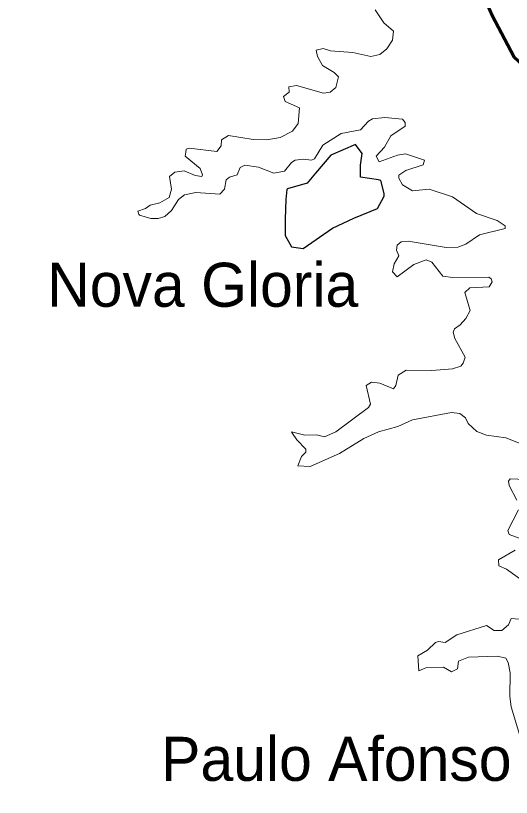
# Model space of a CAD drawing. Extents: x -1643653 to 4543381, y 1624270 to 13878484.
# Drawn here: x 578068 to 583694, y 8960281 to 8969158 of the extents above; entities that cross this region are included whole.
import ezdxf
from ezdxf.enums import TextEntityAlignment as Align

# ---------------------------------------------------------------- set-up
doc = ezdxf.new("R2010")
doc.units = 0
doc.header["$LTSCALE"] = 200
doc.linetypes.add('LONG_DASH_SHORT_DASH', pattern=[9.9, 6, -1.2, 1.5, -1.2])
for name, color, linetype, lineweight in [('21', 7, 'Continuous', 25), ('25', 7, 'Continuous', 13), ('60', 7, 'Continuous', 13), ('7', 7, 'LONG_DASH_SHORT_DASH', 60)]:
    doc.layers.add(name, color=color, linetype=linetype, lineweight=lineweight)
doc.layers.add('41', color=7, linetype='Continuous')

msp = doc.modelspace()

# ---------------------------------------------------------------- linework, layer by layer
at = {"layer": '21'}
msp.add_lwpolyline([(581144.7, 8967182.6), (581135.4, 8967071.1), (581126.2, 8966848.2), (581126.2, 8966662.4), (581200.4, 8966532.3), (581330.4, 8966513.8), (581664.7, 8966746), (581906.1, 8966857.5), (582175.4, 8966968.9), (582249.7, 8967108.2), (582249.7, 8967136.1), (582212.6, 8967284.7), (582184.7, 8967294), (581980.4, 8967321.9), (581980.4, 8967461.2), (581999, 8967591.2), (581924.7, 8967693.4), (581646.1, 8967572.7), (581469.7, 8967368.3), (581376.9, 8967256.9), (581154, 8967191.8)], close=True, dxfattribs=at)
at = {"layer": '25'}
msp.add_line((579471.8, 8966890.6), (579467.6, 8966902.2), dxfattribs=at)
msp.add_line((579471.8, 8966890.6), (579467.6, 8966902.2), dxfattribs=at)
for points in [[(579997.9, 8967607), (580002.2, 8967641.4), (580036, 8967653.3), (580349.3, 8967615), (580399.9, 8967680.5), (580404.5, 8967748.8), (580485.3, 8967797.5), (580765.4, 8967750.9), (580918.4, 8967748.8), (581071.3, 8967774.2), (581209.4, 8967844.3), (581273.1, 8967931.4), (581290, 8968109.6), (581126.5, 8968182.3), (581109.5, 8968238.9), (581170.9, 8968290.2), (581167, 8968349.8), (581254, 8968362.6), (581560.2, 8968277.7), (581636.5, 8968288.5), (581702.2, 8968341.5), (581733.9, 8968462.6), (581683.1, 8968511.3), (581551.5, 8968590), (581492, 8968691.9), (581477.3, 8968766.3), (581557.6, 8968785.3), (581642.9, 8968759.5), (581895.5, 8968738.6), (582099.5, 8968694), (582201.4, 8968717.4), (582282.1, 8968781.1), (582343.8, 8968879.1), (582356.4, 8968980.7), (582248.2, 8969074.3), (582148.5, 8969222.7)], [(579997.9, 8967607), (580002.2, 8967641.4), (580036, 8967653.3), (580349.3, 8967615), (580399.9, 8967680.5), (580404.5, 8967748.8), (580485.3, 8967797.5), (580765.4, 8967750.9), (580918.4, 8967748.8), (581071.3, 8967774.2), (581209.4, 8967844.3), (581273.1, 8967931.4), (581290, 8968109.6), (581126.5, 8968182.3), (581109.5, 8968238.9), (581170.9, 8968290.2), (581167, 8968349.8), (581254, 8968362.6), (581560.2, 8968277.7), (581636.5, 8968288.5), (581702.2, 8968341.5), (581733.9, 8968462.6), (581683.1, 8968511.3), (581551.5, 8968590), (581492, 8968691.9), (581477.3, 8968766.3), (581557.6, 8968785.3), (581642.9, 8968759.5), (581895.5, 8968738.6), (582099.5, 8968694), (582201.4, 8968717.4), (582282.1, 8968781.1), (582343.8, 8968879.1), (582356.4, 8968980.7), (582248.2, 8969074.3), (582148.5, 8969222.7)], [(581209.9, 8964412.9), (581198.1, 8964430.9), (581351.7, 8964392.4), (581483.4, 8964396.6), (581572.4, 8964375.4), (581702.2, 8964430.7), (582073.9, 8964708.9), (582095.1, 8964745.1), (582044.3, 8964959.3), (582107.7, 8964995.5), (582107.7, 8964995.5), (582201.2, 8964983), (582356.2, 8964921.4), (582384.1, 8964957.7), (582407.6, 8965076.4), (582498.3, 8965133.6), (582792, 8965127.4), (583025.6, 8965146.5), (583119.2, 8965176.5), (583148.8, 8965212.4), (583170, 8965280.6), (583051.2, 8965492.5), (583034.2, 8965562.9), (583049.1, 8965601.1), (583114.8, 8965645.7), (583178, 8965717.2), (583225.2, 8965811.2), (583165.9, 8966013.2), (583223.5, 8966068.5), (583441.9, 8966077), (583475.9, 8966134.3), (583465.2, 8966170.4), (583439.6, 8966189.4), (583025.6, 8966183.2), (582915.7, 8966200), (582789.8, 8966359.4), (582728.2, 8966384.9), (582588.1, 8966331.8), (582396.7, 8966191.8), (582346, 8966247.1), (582364.9, 8966338), (582415.8, 8966429.6), (582390.2, 8966492.9), (582396.9, 8966552.7), (582441.5, 8966588.8), (582524.1, 8966597.4), (582953.4, 8966525.2), (583085.1, 8966527.3), (583178.8, 8966563.5), (583331.5, 8966667.5), (583624.5, 8966739.8), (583624.6, 8966771.3), (583531.2, 8966831), (583297.3, 8966909.8), (583025.6, 8967098.7), (582760.3, 8967185.7), (582571.1, 8967166.8), (582456.7, 8967236.5), (582416, 8967311.4), (582416.1, 8967347.1), (582494.8, 8967400.4), (582694, 8967461.9), (582706.9, 8967517.1), (582494.3, 8967589.4), (582401.1, 8967574.5), (582195.1, 8967498.2), (582159.1, 8967561.8), (582254.4, 8967663.6), (582326.8, 8967791.2), (582488.1, 8967904.1), (582488.1, 8967944.1), (582458.3, 8967980.2), (582256.4, 8967999.4), (582116.5, 8967984.5), (582071.9, 8967959), (581982.3, 8967861.3), (581763.8, 8967818.8), (581553.6, 8967684.9), (581459.8, 8967529.9), (581427.3, 8967517.2), (581332, 8967527.8), (581241.1, 8967517), (581198.8, 8967489.5), (581119.9, 8967389.7), (580998.9, 8967368.6), (580825.2, 8967438.5), (580667.5, 8967459.7), (580614.4, 8967431.8), (580582.4, 8967349.3), (580493.6, 8967323.8), (580457.7, 8967294.3), (580438.2, 8967185.8), (580385.3, 8967130.7), (580111.4, 8967147.6), (579983.5, 8967124), (579915.9, 8967069.1), (579835, 8966943.6), (579762.8, 8966875.7), (579686.3, 8966854.5), (579601.1, 8966852.3), (579471.8, 8966890.6)], [(581209.9, 8964412.9), (581198.1, 8964430.9), (581351.7, 8964392.4), (581483.4, 8964396.6), (581572.4, 8964375.4), (581702.2, 8964430.7), (582073.9, 8964708.9), (582095.1, 8964745.1), (582044.3, 8964959.3), (582107.7, 8964995.5), (582107.7, 8964995.5), (582201.2, 8964983), (582356.2, 8964921.4), (582384.1, 8964957.7), (582407.6, 8965076.4), (582498.3, 8965133.6), (582792, 8965127.4), (583025.6, 8965146.5), (583119.2, 8965176.5), (583148.8, 8965212.4), (583170, 8965280.6), (583051.2, 8965492.5), (583034.2, 8965562.9), (583049.1, 8965601.1), (583114.8, 8965645.7), (583178, 8965717.2), (583225.2, 8965811.2), (583165.9, 8966013.2), (583223.5, 8966068.5), (583441.9, 8966077), (583475.9, 8966134.3), (583465.2, 8966170.4), (583439.6, 8966189.4), (583025.6, 8966183.2), (582915.7, 8966200), (582789.8, 8966359.4), (582728.2, 8966384.9), (582588.1, 8966331.8), (582396.7, 8966191.8), (582346, 8966247.1), (582364.9, 8966338), (582415.8, 8966429.6), (582390.2, 8966492.9), (582396.9, 8966552.7), (582441.5, 8966588.8), (582524.1, 8966597.4), (582953.4, 8966525.2), (583085.1, 8966527.3), (583178.8, 8966563.5), (583331.5, 8966667.5), (583624.5, 8966739.8), (583624.6, 8966771.3), (583531.2, 8966831), (583297.3, 8966909.8), (583025.6, 8967098.7), (582760.3, 8967185.7), (582571.1, 8967166.8), (582456.7, 8967236.5), (582416, 8967311.4), (582416.1, 8967347.1), (582494.8, 8967400.4), (582694, 8967461.9), (582706.9, 8967517.1), (582494.3, 8967589.4), (582401.1, 8967574.5), (582195.1, 8967498.2), (582159.1, 8967561.8), (582254.4, 8967663.6), (582326.8, 8967791.2), (582488.1, 8967904.1), (582488.1, 8967944.1), (582458.3, 8967980.2), (582256.4, 8967999.4), (582116.5, 8967984.5), (582071.9, 8967959), (581982.3, 8967861.3), (581763.8, 8967818.8), (581553.6, 8967684.9), (581459.8, 8967529.9), (581427.3, 8967517.2), (581332, 8967527.8), (581241.1, 8967517), (581198.8, 8967489.5), (581119.9, 8967389.7), (580998.9, 8967368.6), (580825.2, 8967438.5), (580667.5, 8967459.7), (580614.4, 8967431.8), (580582.4, 8967349.3), (580493.6, 8967323.8), (580457.7, 8967294.3), (580438.2, 8967185.8), (580385.3, 8967130.7), (580111.4, 8967147.6), (579983.5, 8967124), (579915.9, 8967069.1), (579835, 8966943.6), (579762.8, 8966875.7), (579686.3, 8966854.5), (579601.1, 8966852.3), (579471.8, 8966890.6)], [(579467.6, 8966902.2), (579455.3, 8966936.2), (579541.6, 8966967.5), (579595, 8967007.3), (579704, 8967033.2), (579811.7, 8967092.6), (579835, 8967188.5), (579813.9, 8967330.2), (579873.1, 8967378.9), (579979.2, 8967396.1), (580105, 8967343), (580105, 8967343), (580181.1, 8967330.4), (580187.4, 8967349.7), (580161, 8967421.7), (579992.3, 8967561.8), (579997.9, 8967607)], [(579467.6, 8966902.2), (579455.3, 8966936.2), (579541.6, 8966967.5), (579595, 8967007.3), (579704, 8967033.2), (579811.7, 8967092.6), (579835, 8967188.5), (579813.9, 8967330.2), (579873.1, 8967378.9), (579979.2, 8967396.1), (580105, 8967343), (580105, 8967343), (580181.1, 8967330.4), (580187.4, 8967349.7), (580161, 8967421.7), (579992.3, 8967561.8), (579997.9, 8967607)], [(583013.2, 8964651.5), (582571.3, 8964568.8), (582405.6, 8964492.4), (582184.7, 8964432.8), (582018.8, 8964356.3), (581742.6, 8964184.2), (581411.2, 8964039.8), (581271.6, 8964044.5), (581311.5, 8964150.2), (581362.2, 8964201), (581362.3, 8964235), (581258.4, 8964339.1), (581209.9, 8964412.9)], [(583013.2, 8964651.5), (582571.3, 8964568.8), (582405.6, 8964492.4), (582184.7, 8964432.8), (582018.8, 8964356.3), (581742.6, 8964184.2), (581411.2, 8964039.8), (581271.6, 8964044.5), (581311.5, 8964150.2), (581362.2, 8964201), (581362.3, 8964235), (581258.4, 8964339.1), (581209.9, 8964412.9)], [(583871.3, 8964269), (583632.9, 8964364.8), (583412.2, 8964392.4), (583302.1, 8964434.8), (583202.2, 8964526), (583174.1, 8964592.2), (583110.6, 8964638.7), (583013.2, 8964651.5)], [(583871.3, 8964269), (583632.9, 8964364.8), (583412.2, 8964392.4), (583302.1, 8964434.8), (583202.2, 8964526), (583174.1, 8964592.2), (583110.6, 8964638.7), (583013.2, 8964651.5)], [(583756.3, 8963657.4), (583667.3, 8963822.9), (583661, 8963870), (583680, 8963897.4), (583854.1, 8963889)], [(583756.3, 8963657.4), (583667.3, 8963822.9), (583661, 8963870), (583680, 8963897.4), (583854.1, 8963889)], [(583784.2, 8963226), (583667.3, 8963264.5), (583654.7, 8963312.4), (583773.3, 8963547.2)], [(583784.2, 8963226), (583667.3, 8963264.5), (583654.7, 8963312.4), (583773.3, 8963547.2)], [(583854, 8962716.3), (583639.8, 8962873.4), (583552.7, 8962911.8), (583548.2, 8962977.4), (583737.5, 8963086.2)], [(583854, 8962716.3), (583639.8, 8962873.4), (583552.7, 8962911.8), (583548.2, 8962977.4), (583737.5, 8963086.2)], [(583979.3, 8960356.6), (583690.5, 8961308.2), (583675.7, 8961427), (583679.9, 8961694.8), (583656.7, 8961812.9), (583631.9, 8961861.4), (583535.2, 8961883.6), (583208.6, 8961873.1), (583093.8, 8961826.3), (583082.9, 8961741.4), (583013.1, 8961707.5), (582923.6, 8961760.4), (582724.2, 8961752), (582642.1, 8961718.4), (582632.6, 8961889.8), (582741.2, 8961953.9), (582832.4, 8962038.7), (582866.3, 8962051.4), (582940.9, 8962038.9), (583076.4, 8962125.7), (583410.3, 8962234), (583497.2, 8962176.9), (583584.3, 8962176.9), (583662.8, 8962238.5), (583692.8, 8962310.5), (583781.6, 8962306.4)], [(583979.3, 8960356.6), (583690.5, 8961308.2), (583675.7, 8961427), (583679.9, 8961694.8), (583656.7, 8961812.9), (583631.9, 8961861.4), (583535.2, 8961883.6), (583208.6, 8961873.1), (583093.8, 8961826.3), (583082.9, 8961741.4), (583013.1, 8961707.5), (582923.6, 8961760.4), (582724.2, 8961752), (582642.1, 8961718.4), (582632.6, 8961889.8), (582741.2, 8961953.9), (582832.4, 8962038.7), (582866.3, 8962051.4), (582940.9, 8962038.9), (583076.4, 8962125.7), (583410.3, 8962234), (583497.2, 8962176.9), (583584.3, 8962176.9), (583662.8, 8962238.5), (583692.8, 8962310.5), (583781.6, 8962306.4)]]:
    msp.add_lwpolyline(points, dxfattribs=at)
at = {"layer": '60', "lineweight": 25}
msp.add_spline([(814781, 9009175.5), (814787.2, 9009173.4), (814796.9, 9009173.4), (814799.4, 9009172.4), (814805.1, 9009174.5), (814805.6, 9009176.5), (814811.7, 9009179.5), (814811.7, 9009179.5), (814801.5, 9009181), (814790.7, 9009181.5), (814784.1, 9009183.1), (814777.4, 9009185.1), (814778.4, 9009175.5)], degree=3, dxfattribs=at)
at = {"layer": '7'}
msp.add_lwpolyline([(583174.4, 8969966), (583327.9, 8969505.4), (583474.7, 8969160.4), (583725.5, 8968684.8), (583883.2, 8968539.9), (583982.9, 8968403.5), (584146.9, 8968235.1), (584624.8, 8967616.6), (584992.2, 8967072.1), (585186.8, 8966825.7), (585377.2, 8966655.9), (585748.8, 8966438.6), (585960.5, 8966257.3), (586351.6, 8965976.8), (586551, 8965796.4), (587006.6, 8965310.9), (587303.1, 8964815.2), (587426.7, 8964495.3)], dxfattribs=at)

# ---------------------------------------------------------------- texts
at = {"layer": '41'}
for s, p in [('Nova Gloria', (580191.1, 8965851.8)), ('Paulo Afonso', (581707.6, 8960468.8))]:
    msp.add_text(s, height=500, dxfattribs=at).set_placement(p, align=Align.CENTER)

doc.saveas('drawing.dxf')
